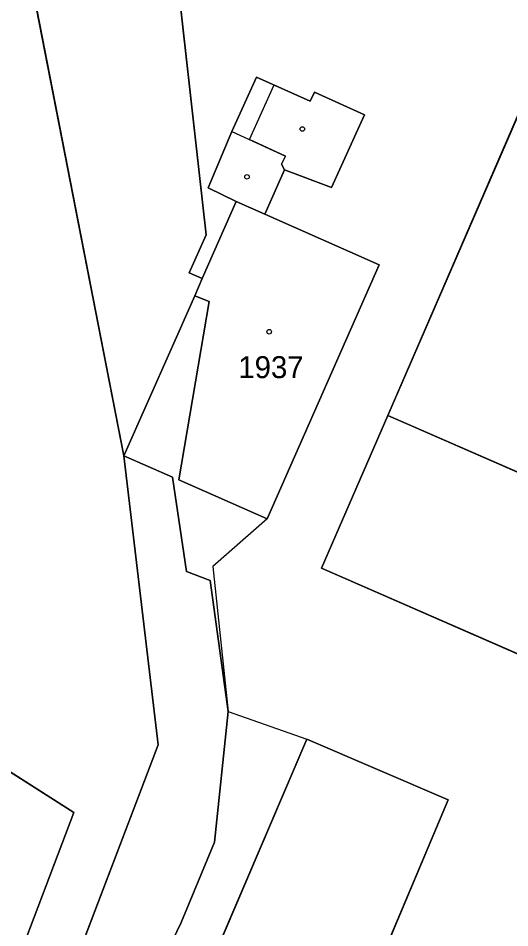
# Model space of a CAD drawing. Extents: x -689422 to -685210, y -987725 to -982160.
# Drawn here: x -686804.7 to -686766.6, y -985062.9 to -984992.5 of the extents above; entities that cross this region are included whole.
import ezdxf

# ---------------------------------------------------------------- set-up
doc = ezdxf.new("R2010")
doc.units = 0
for name, color, linetype in [('KN_Budovy', 7, 'Continuous'), ('KN_Hranice_parcel', 7, 'Continuous'), ('KN_Hranice_parcel_vnitrni_kresba', 7, 'Continuous'), ('KN_Parcelni cisla', 7, 'Continuous'), ('KN_Polygon parcely', 7, 'Continuous'), ('KN_POZEMKY_OSTATNI PLOCHA', 7, 'Continuous'), ('KN_POZEMKY_VODNI_PLOCHA', 7, 'Continuous'), ('KN_POZEMKY_ZASTAVENA PLOCHA', 7, 'Continuous'), ('KN_VYUZITI_07_vodni plocha_tok prirozeny', 7, 'Continuous'), ('KN_VYUZITI_17_ostatni plocha_ostatni komunikace', 7, 'Continuous'), ('KN_VYUZITI_23_ostatni plocha_manipulacni plocha', 7, 'Continuous'), ('KN_Věcná břemena k části', 7, 'Continuous'), ('KN_Značky budov', 7, 'Continuous')]:
    doc.layers.add(name, color=color, linetype=linetype)

msp = doc.modelspace()

# ---------------------------------------------------------------- linework, layer by layer
at = {"layer": 'KN_Budovy'}
for points in [[(-686761.23, -985022.69), (-686758.97, -985017.5), (-686757.11, -985013.22), (-686739.78, -984973.42), (-686752.1, -984967.95), (-686776.1, -985023.23), (-686763.8, -985028.59)], [(-686787.83, -985006.68), (-686790.46, -985012.63), (-686791.04, -985013.97), (-686789.92, -985014.42), (-686792.29, -985028.22), (-686785.44, -985031.24), (-686776.75, -985011.57), (-686785.62, -985007.65)], [(-686776.1, -985023.23), (-686781.23, -985035.05), (-686757.09, -985045.59), (-686753.63, -985047.1), (-686748.52, -985035.29), (-686763.8, -985028.59)], [(-686785.85, -985087.19), (-686771.41, -985052.98), (-686782.37, -985048.28), (-686792.39, -985071.74), (-686796.95, -985082.45), (-686795.85, -985082.92), (-686797.36, -985086.64), (-686788.05, -985090.54), (-686786.55, -985086.89)]]:
    msp.add_lwpolyline(points, close=True, dxfattribs=at)
at = {"layer": 'KN_Hranice_parcel'}
for p, q in [((-686791.04, -985013.97), (-686790.46, -985012.63)), ((-686796.53, -985026.35), (-686791.04, -985013.97)), ((-686763.8, -985028.59), (-686776.1, -985023.23))]:
    msp.add_line(p, q, dxfattribs=at)
for points in [[(-686790.46, -985012.63), (-686791.47, -985012.18), (-686790.17, -985009.25), (-686792.9, -984984.85), (-686787.39, -984967.77), (-686783.5, -984956.67), (-686782.6, -984953.65), (-686778.19, -984950.43), (-686765.85, -984930.88), (-686763.04, -984931.29), (-686761.03, -984929.74), (-686756.28, -984922.12), (-686747.17, -984901.78), (-686740.05, -984884.37)], [(-686753.05, -984894.23), (-686765.85, -984918.32), (-686771.86, -984925.28), (-686778.52, -984930.48), (-686781.77, -984934.12), (-686789.54, -984947.52), (-686799.98, -984969.35), (-686804.17, -984987.24), (-686796.53, -985026.35)], [(-686761.23, -985022.69), (-686758.97, -985017.5), (-686751.8, -985020.62), (-686748.99, -985014.15), (-686751.56, -985013.03), (-686752.51, -985015.22), (-686757.11, -985013.22), (-686739.78, -984973.42), (-686752.1, -984967.95), (-686776.1, -985023.23)], [(-686791.04, -985013.97), (-686789.92, -985014.42), (-686792.29, -985028.22), (-686785.44, -985031.24), (-686776.75, -985011.57), (-686785.62, -985007.65), (-686784.1, -985004.21), (-686780.45, -985005.58), (-686777.91, -984999.97), (-686781.77, -984998.21), (-686782.1, -984998.89), (-686786.26, -984997.04), (-686788.17, -985001.26), (-686790, -985005.6), (-686787.83, -985006.68), (-686790.46, -985012.63)], [(-686776.1, -985023.23), (-686781.23, -985035.05), (-686757.09, -985045.59)], [(-686796.53, -985026.35), (-686793.87, -985048.71), (-686801.85, -985069.64), (-686804.33, -985076.14)], [(-686795.93, -985070.41), (-686792.1, -985062.47), (-686789.51, -985056.26), (-686788.45, -985046.14), (-686789.85, -985036), (-686791.69, -985035.3), (-686792.77, -985028.01), (-686796.53, -985026.35)], [(-686805.9, -985068.45), (-686800.41, -985053.96), (-686810.65, -985047.43)], [(-686797.36, -985086.64), (-686788.05, -985090.54), (-686786.55, -985086.89), (-686785.85, -985087.19), (-686771.41, -985052.98), (-686782.37, -985048.28), (-686792.39, -985071.74)]]:
    msp.add_lwpolyline(points, dxfattribs=at)
at = {"layer": 'KN_Hranice_parcel_vnitrni_kresba'}
for p, q in [((-686788.17, -985001.26), (-686784.01, -985003.15)), ((-686784.01, -985003.15), (-686784.32, -985003.78)), ((-686784.32, -985003.78), (-686784.1, -985004.21)), ((-686785.62, -985007.65), (-686787.83, -985006.68))]:
    msp.add_line(p, q, dxfattribs=at)
at = {"layer": 'KN_Polygon parcely'}
for points in [[(-686754.87, -984892), (-686802.76, -984953.46), (-686809.05, -984972.34), (-686809.99, -984980.52), (-686809.01, -984987.02), (-686807.4, -985034.48), (-686808.55, -985040.74), (-686810.65, -985047.43), (-686800.41, -985053.96), (-686805.9, -985068.45), (-686808.14, -985074.38), (-686804.33, -985076.14), (-686801.85, -985069.64), (-686793.87, -985048.71), (-686796.53, -985026.35), (-686804.17, -984987.24), (-686799.98, -984969.35), (-686789.54, -984947.52), (-686781.77, -984934.12), (-686778.52, -984930.48), (-686771.86, -984925.28), (-686765.85, -984918.32), (-686753.05, -984894.23)], [(-686751.8, -985020.62), (-686748.99, -985014.15), (-686751.56, -985013.03), (-686752.51, -985015.22), (-686757.11, -985013.22), (-686739.78, -984973.42), (-686752.1, -984967.95), (-686776.1, -985023.23), (-686763.8, -985028.59), (-686761.23, -985022.69), (-686758.97, -985017.5)], [(-686781.77, -984998.21), (-686782.1, -984998.89), (-686786.26, -984997.04), (-686788.17, -985001.26), (-686790, -985005.6), (-686787.83, -985006.68), (-686790.46, -985012.63), (-686791.04, -985013.97), (-686789.92, -985014.42), (-686792.29, -985028.22), (-686785.44, -985031.24), (-686776.75, -985011.57), (-686785.62, -985007.65), (-686784.1, -985004.21), (-686780.45, -985005.58), (-686777.91, -984999.97)], [(-686776.1, -985023.23), (-686781.23, -985035.05), (-686757.09, -985045.59), (-686753.63, -985047.1), (-686748.52, -985035.29), (-686763.8, -985028.59)], [(-686800.41, -985053.96), (-686810.65, -985047.43), (-686827.19, -985057.19), (-686849.84, -985138.85), (-686853.36, -985151.54), (-686853.97, -985152.22), (-686849.38, -985152.36), (-686851.52, -985158.18), (-686856.98, -985164.02), (-686874.22, -985174.25), (-686853.46, -985165.94), (-686852.93, -985165.95), (-686844.29, -985161.97), (-686840.36, -985151.39), (-686848.49, -985149.15), (-686824.69, -985062.95), (-686810.58, -985067.08), (-686805.9, -985068.45)], [(-686797.36, -985086.64), (-686788.05, -985090.54), (-686786.55, -985086.89), (-686785.85, -985087.19), (-686771.41, -985052.98), (-686782.37, -985048.28), (-686792.39, -985071.74), (-686796.95, -985082.45), (-686795.85, -985082.92)]]:
    msp.add_lwpolyline(points, close=True, dxfattribs=at)
for points in [[(-686778.15, -985095.28), (-686757.09, -985045.59), (-686781.23, -985035.05), (-686776.1, -985023.23), (-686752.1, -984967.95)], [(-686804.17, -984987.24), (-686796.53, -985026.35), (-686791.04, -985013.97), (-686790.46, -985012.63), (-686791.47, -985012.18), (-686790.17, -985009.25), (-686792.9, -984984.85)], [(-686792.9, -984984.85), (-686790.17, -985009.25), (-686791.47, -985012.18), (-686790.46, -985012.63), (-686787.83, -985006.68), (-686790, -985005.6), (-686788.17, -985001.26), (-686786.26, -984997.04), (-686782.1, -984998.89), (-686781.77, -984998.21), (-686777.91, -984999.97), (-686780.45, -985005.58), (-686784.1, -985004.21), (-686785.62, -985007.65), (-686776.75, -985011.57), (-686785.44, -985031.24), (-686792.29, -985028.22), (-686789.92, -985014.42), (-686791.04, -985013.97), (-686796.53, -985026.35), (-686792.77, -985028.01), (-686791.69, -985035.3), (-686789.85, -985036), (-686788.45, -985046.14), (-686789.51, -985056.26), (-686792.1, -985062.47), (-686795.93, -985070.41)], [(-686795.93, -985070.41), (-686792.1, -985062.47), (-686789.51, -985056.26), (-686788.45, -985046.14), (-686789.85, -985036), (-686791.69, -985035.3), (-686792.77, -985028.01), (-686796.53, -985026.35), (-686793.87, -985048.71), (-686801.85, -985069.64)], [(-686792.39, -985071.74), (-686782.37, -985048.28), (-686771.41, -985052.98), (-686785.85, -985087.19)]]:
    msp.add_lwpolyline(points, dxfattribs=at)
at = {"layer": 'KN_POZEMKY_OSTATNI PLOCHA'}
for p, q in [((-686752.1, -984967.95), (-686776.1, -985023.23)), ((-686790.17, -985009.25), (-686792.9, -984984.85)), ((-686804.17, -984987.24), (-686796.53, -985026.35)), ((-686786.26, -984997.04), (-686788.17, -985001.26)), ((-686782.1, -984998.89), (-686786.26, -984997.04)), ((-686781.77, -984998.21), (-686782.1, -984998.89)), ((-686777.91, -984999.97), (-686781.77, -984998.21)), ((-686780.45, -985005.58), (-686777.91, -984999.97)), ((-686788.17, -985001.26), (-686790, -985005.6)), ((-686785.62, -985007.65), (-686784.1, -985004.21)), ((-686784.1, -985004.21), (-686780.45, -985005.58)), ((-686790, -985005.6), (-686787.83, -985006.68)), ((-686787.83, -985006.68), (-686790.46, -985012.63)), ((-686776.75, -985011.57), (-686785.62, -985007.65)), ((-686791.47, -985012.18), (-686790.17, -985009.25)), ((-686785.44, -985031.24), (-686776.75, -985011.57)), ((-686790.46, -985012.63), (-686791.47, -985012.18)), ((-686796.53, -985026.35), (-686791.04, -985013.97)), ((-686789.92, -985014.42), (-686792.29, -985028.22)), ((-686791.04, -985013.97), (-686789.92, -985014.42)), ((-686776.1, -985023.23), (-686781.23, -985035.05)), ((-686796.53, -985026.35), (-686793.87, -985048.71)), ((-686792.77, -985028.01), (-686796.53, -985026.35)), ((-686791.69, -985035.3), (-686792.77, -985028.01)), ((-686792.29, -985028.22), (-686785.44, -985031.24)), ((-686789.85, -985036), (-686791.69, -985035.3)), ((-686781.23, -985035.05), (-686757.09, -985045.59)), ((-686788.45, -985046.14), (-686789.85, -985036)), ((-686789.51, -985056.26), (-686788.45, -985046.14)), ((-686810.65, -985047.43), (-686800.41, -985053.96)), ((-686800.41, -985053.96), (-686810.65, -985047.43)), ((-686782.37, -985048.28), (-686792.39, -985071.74)), ((-686771.41, -985052.98), (-686782.37, -985048.28)), ((-686793.87, -985048.71), (-686801.85, -985069.64)), ((-686785.85, -985087.19), (-686771.41, -985052.98)), ((-686800.41, -985053.96), (-686805.9, -985068.45)), ((-686805.9, -985068.45), (-686800.41, -985053.96)), ((-686792.1, -985062.47), (-686789.51, -985056.26)), ((-686795.93, -985070.41), (-686792.1, -985062.47))]:
    msp.add_line(p, q, dxfattribs=at)
at = {"layer": 'KN_POZEMKY_VODNI_PLOCHA'}
for p, q in [((-686792.9, -984984.85), (-686790.17, -985009.25)), ((-686796.53, -985026.35), (-686804.17, -984987.24)), ((-686790.17, -985009.25), (-686791.47, -985012.18)), ((-686791.47, -985012.18), (-686790.46, -985012.63)), ((-686790.46, -985012.63), (-686791.04, -985013.97)), ((-686791.04, -985013.97), (-686796.53, -985026.35)), ((-686793.87, -985048.71), (-686796.53, -985026.35)), ((-686796.53, -985026.35), (-686792.77, -985028.01)), ((-686792.77, -985028.01), (-686791.69, -985035.3)), ((-686791.69, -985035.3), (-686789.85, -985036)), ((-686789.85, -985036), (-686788.45, -985046.14)), ((-686788.45, -985046.14), (-686789.51, -985056.26)), ((-686801.85, -985069.64), (-686793.87, -985048.71)), ((-686789.51, -985056.26), (-686792.1, -985062.47)), ((-686792.1, -985062.47), (-686795.93, -985070.41))]:
    msp.add_line(p, q, dxfattribs=at)
at = {"layer": 'KN_POZEMKY_ZASTAVENA PLOCHA'}
for p, q in [((-686776.1, -985023.23), (-686752.1, -984967.95)), ((-686788.17, -985001.26), (-686786.26, -984997.04)), ((-686786.26, -984997.04), (-686782.1, -984998.89)), ((-686782.1, -984998.89), (-686781.77, -984998.21)), ((-686781.77, -984998.21), (-686777.91, -984999.97)), ((-686777.91, -984999.97), (-686780.45, -985005.58)), ((-686790, -985005.6), (-686788.17, -985001.26)), ((-686784.1, -985004.21), (-686785.62, -985007.65)), ((-686780.45, -985005.58), (-686784.1, -985004.21)), ((-686787.83, -985006.68), (-686790, -985005.6)), ((-686790.46, -985012.63), (-686787.83, -985006.68)), ((-686785.62, -985007.65), (-686776.75, -985011.57)), ((-686776.75, -985011.57), (-686785.44, -985031.24)), ((-686791.04, -985013.97), (-686790.46, -985012.63)), ((-686792.29, -985028.22), (-686789.92, -985014.42)), ((-686789.92, -985014.42), (-686791.04, -985013.97)), ((-686781.23, -985035.05), (-686776.1, -985023.23)), ((-686776.1, -985023.23), (-686763.8, -985028.59)), ((-686763.8, -985028.59), (-686776.1, -985023.23)), ((-686785.44, -985031.24), (-686792.29, -985028.22)), ((-686757.09, -985045.59), (-686781.23, -985035.05)), ((-686792.39, -985071.74), (-686782.37, -985048.28)), ((-686782.37, -985048.28), (-686771.41, -985052.98)), ((-686771.41, -985052.98), (-686785.85, -985087.19))]:
    msp.add_line(p, q, dxfattribs=at)
at = {"layer": 'KN_VYUZITI_07_vodni plocha_tok prirozeny'}
for p, q in [((-686792.9, -984984.85), (-686790.17, -985009.25)), ((-686796.53, -985026.35), (-686804.17, -984987.24)), ((-686790.17, -985009.25), (-686791.47, -985012.18)), ((-686791.47, -985012.18), (-686790.46, -985012.63)), ((-686790.46, -985012.63), (-686791.04, -985013.97)), ((-686791.04, -985013.97), (-686796.53, -985026.35)), ((-686793.87, -985048.71), (-686796.53, -985026.35)), ((-686796.53, -985026.35), (-686792.77, -985028.01)), ((-686792.77, -985028.01), (-686791.69, -985035.3)), ((-686791.69, -985035.3), (-686789.85, -985036)), ((-686789.85, -985036), (-686788.45, -985046.14)), ((-686788.45, -985046.14), (-686789.51, -985056.26)), ((-686801.85, -985069.64), (-686793.87, -985048.71)), ((-686789.51, -985056.26), (-686792.1, -985062.47)), ((-686792.1, -985062.47), (-686795.93, -985070.41))]:
    msp.add_line(p, q, dxfattribs=at)
at = {"layer": 'KN_VYUZITI_17_ostatni plocha_ostatni komunikace'}
for p, q in [((-686804.17, -984987.24), (-686796.53, -985026.35)), ((-686796.53, -985026.35), (-686793.87, -985048.71)), ((-686800.41, -985053.96), (-686810.65, -985047.43)), ((-686793.87, -985048.71), (-686801.85, -985069.64)), ((-686805.9, -985068.45), (-686800.41, -985053.96))]:
    msp.add_line(p, q, dxfattribs=at)
at = {"layer": 'KN_VYUZITI_23_ostatni plocha_manipulacni plocha'}
for p, q in [((-686752.1, -984967.95), (-686776.1, -985023.23)), ((-686790.17, -985009.25), (-686792.9, -984984.85)), ((-686786.26, -984997.04), (-686788.17, -985001.26)), ((-686782.1, -984998.89), (-686786.26, -984997.04)), ((-686781.77, -984998.21), (-686782.1, -984998.89)), ((-686777.91, -984999.97), (-686781.77, -984998.21)), ((-686780.45, -985005.58), (-686777.91, -984999.97)), ((-686788.17, -985001.26), (-686790, -985005.6)), ((-686785.62, -985007.65), (-686784.1, -985004.21)), ((-686784.1, -985004.21), (-686780.45, -985005.58)), ((-686790, -985005.6), (-686787.83, -985006.68)), ((-686787.83, -985006.68), (-686790.46, -985012.63)), ((-686776.75, -985011.57), (-686785.62, -985007.65)), ((-686791.47, -985012.18), (-686790.17, -985009.25)), ((-686785.44, -985031.24), (-686776.75, -985011.57)), ((-686790.46, -985012.63), (-686791.47, -985012.18)), ((-686796.53, -985026.35), (-686791.04, -985013.97)), ((-686789.92, -985014.42), (-686792.29, -985028.22)), ((-686791.04, -985013.97), (-686789.92, -985014.42)), ((-686776.1, -985023.23), (-686781.23, -985035.05)), ((-686792.77, -985028.01), (-686796.53, -985026.35)), ((-686791.69, -985035.3), (-686792.77, -985028.01)), ((-686792.29, -985028.22), (-686785.44, -985031.24)), ((-686789.85, -985036), (-686791.69, -985035.3)), ((-686781.23, -985035.05), (-686757.09, -985045.59)), ((-686788.45, -985046.14), (-686789.85, -985036)), ((-686789.51, -985056.26), (-686788.45, -985046.14)), ((-686810.65, -985047.43), (-686800.41, -985053.96)), ((-686782.37, -985048.28), (-686792.39, -985071.74)), ((-686771.41, -985052.98), (-686782.37, -985048.28)), ((-686785.85, -985087.19), (-686771.41, -985052.98)), ((-686800.41, -985053.96), (-686805.9, -985068.45)), ((-686792.1, -985062.47), (-686789.51, -985056.26)), ((-686795.93, -985070.41), (-686792.1, -985062.47))]:
    msp.add_line(p, q, dxfattribs=at)
at = {"layer": 'KN_Věcná břemena k části'}
for points in [[(-686792.9, -984984.85), (-686790.17, -985009.25), (-686791.47, -985012.18), (-686790.46, -985012.63), (-686787.83, -985006.68), (-686785.62, -985007.65), (-686776.75, -985011.57), (-686785.44, -985031.24), (-686789.64, -985034.93), (-686788.45, -985046.14), (-686782.37, -985048.28), (-686771.41, -985052.98), (-686785.85, -985087.19)], [(-686778.15, -985095.28), (-686757.09, -985045.59), (-686781.23, -985035.05), (-686776.1, -985023.23), (-686762.89, -984992.8), (-686771.87, -984988.96)]]:
    msp.add_lwpolyline(points, dxfattribs=at)
msp.add_lwpolyline([(-686780.45, -985005.58), (-686784.1, -985004.21), (-686784.32, -985003.78), (-686784.01, -985003.15), (-686786.8, -985001.88), (-686784.89, -984997.65), (-686782.1, -984998.89), (-686781.77, -984998.21), (-686777.91, -984999.97)], close=True, dxfattribs=at)
at = {"layer": 'KN_Značky budov'}
for centre in [(-686782.717, -985001.059), (-686786.997, -985004.759), (-686785.277, -985016.749)]:
    msp.add_circle(centre, 0.175, dxfattribs=at)

# ---------------------------------------------------------------- texts
at = {"layer": 'KN_Parcelni cisla'}
msp.add_text('1937', height=1.7, dxfattribs=at).set_placement((-686787.67, -985020.34))

doc.saveas('drawing.dxf')
